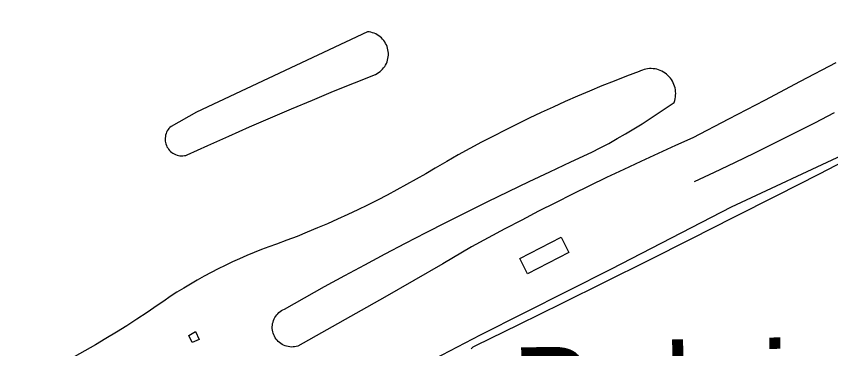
# Model space of a CAD drawing. Extents: x 3684037 to 3722149, y 433263 to 459021.
# Drawn here: x 3709731 to 3710994, y 447571 to 448087 of the extents above; entities that cross this region are included whole.
import ezdxf

# ---------------------------------------------------------------- set-up
doc = ezdxf.new("R2010")
doc.units = 0
for name, color, linetype in [('V-BLDG-OTLN', 7, 'Continuous'), ('V-DTCH-CNTR', 7, 'Continuous'), ('V-RIVR-EDGE', 7, 'Continuous'), ('V-SITE-VEGE', 7, 'Continuous'), ('V-TOPO-GNAM-IDEN', 7, 'Continuous')]:
    doc.layers.add(name, color=color, linetype=linetype)

msp = doc.modelspace()

# ---------------------------------------------------------------- linework, layer by layer
at = {"layer": 'V-BLDG-OTLN'}
for points in [[(3710588.1, 447720), (3710523.9, 447686.9), (3710511.7, 447710.6), (3710575.9, 447743.7)], [(3710008.7, 447597.4), (3710014.3, 447584.9), (3710003.8, 447580.2), (3709998.7, 447591.4)]]:
    msp.add_lwpolyline(points, close=True, dxfattribs=at)
at = {"layer": 'V-DTCH-CNTR'}
for points in [[(3711738.8, 448225.3), (3711634.9, 448178.5), (3711401.4, 448059.9), (3711217.1, 447971.7), (3711019.4, 447874.3), (3710839.7, 447790.6), (3710653.5, 447694.4), (3710450.6, 447591.8), (3710296, 447511.3), (3710263, 447494.2)], [(3710999.7, 447936.9), (3710968.9, 447921), (3710938.1, 447905.3), (3710907.1, 447889.8), (3710876, 447874.5), (3710844.8, 447859.4), (3710813.5, 447844.5), (3710782.1, 447829.9)]]:
    msp.add_lwpolyline(points, dxfattribs=at)
at = {"layer": 'V-RIVR-EDGE'}
msp.add_spline([(3707057.6, 450460), (3707081.5, 450431), (3707105.4, 450392.5), (3707125.2, 450359), (3707163.5, 450300.1), (3707183.8, 450270.2), (3707206.7, 450223.2), (3707227.4, 450181.5), (3707252.2, 450142.1), (3707265.7, 450117.2), (3707275.1, 450098.6), (3707318.4, 450037.9), (3707353.1, 449985.4), (3707385.1, 449939.7), (3707406.2, 449908.4), (3707430.1, 449871.3), (3707455.8, 449833.7), (3707495.5, 449785.2), (3707517.1, 449753.5), (3707534.2, 449727.2), (3707562.1, 449687.8), (3707582.8, 449647.1), (3707592.7, 449624), (3707604, 449607.7), (3707632.4, 449565.1), (3707692.3, 449470.5), (3707727.8, 449403.9), (3707751.7, 449355.5), (3707768.3, 449325.1), (3707817.4, 449240), (3707854.8, 449182), (3707880.9, 449141.7), (3707898.9, 449116.4), (3707960.2, 449034.8), (3707990.9, 448990.4), (3708021, 448942.4), (3708046.2, 448893.5), (3708087.2, 448819.7), (3708107.5, 448788.9), (3708130.4, 448754.1), (3708144.4, 448727.8), (3708155.2, 448700.2), (3708176.4, 448674.8), (3708204.3, 448634.1), (3708224.6, 448599.2), (3708242.6, 448567.5), (3708259.7, 448533.1), (3708300.5, 448421.8), (3708313.1, 448391), (3708333.4, 448345.3), (3708350.5, 448310.4), (3708400.4, 448222.6), (3708436, 448162.8), (3708462.6, 448121.1), (3708493.6, 448064.1), (3708520.6, 448004.3), (3708547.2, 447952.3), (3708560.7, 447921), (3708599.3, 447820.1), (3708618.6, 447774.4), (3708636.6, 447732.3), (3708686, 447611.4), (3708709, 447557.6), (3708728.8, 447517.7), (3708790.9, 447400.9), (3708813.8, 447343), (3708823.7, 447322.6), (3708832.7, 447310.4), (3708844, 447304.9), (3708854.8, 447299.9), (3708866.6, 447292.2), (3708878.3, 447274.6), (3708903, 447223.9), (3708928.6, 447154.2), (3708946.6, 447092.6), (3708972.6, 447032.4), (3709004.6, 446957.3), (3709022.1, 446919.3), (3709036.9, 446872.6), (3709065.7, 446798.4), (3709084.6, 446762.2), (3709116.1, 446705.2), (3709133.2, 446676.2), (3709190.8, 446579.3), (3709228.6, 446520.4), (3709242.2, 446506.8), (3709273.7, 446461.5), (3709296.2, 446418), (3709323.6, 446357.8), (3709346.1, 446307.1), (3709405.1, 446179.9), (3709417.6, 446143.3), (3709427, 446089), (3709431.5, 446069.1), (3709442.2, 446043.3), (3709459.8, 446017.9), (3709485, 445975.8), (3709516.5, 445917.4), (3709528.2, 445886.2), (3709547.1, 445830.1), (3709579.8, 445736.4), (3709592.4, 445699.3), (3709614.4, 445642.3), (3709638.7, 445596.1), (3709660.3, 445552.2), (3709689.1, 445487.4), (3709716.1, 445435.4), (3709727.8, 445413.2), (3709767, 445336.7), (3709796.2, 445272.8), (3709817.8, 445223.5), (3709885.2, 445070.1), (3709914, 445011.7), (3709955.3, 444895.8), (3709967, 444870), (3709990.9, 444833.8), (3710021.5, 444779), (3710062, 444721.5), (3710099, 444671.2), (3710125.5, 444614.6), (3710149.4, 444558.9), (3710206.5, 444434.9), (3710232.6, 444377.8), (3710256, 444325.8), (3710301.8, 444226.7), (3710336.4, 444144.7), (3710353.1, 444103.1), (3710397.1, 443983.2), (3710422.3, 443923), (3710475.8, 443823.3), (3710506.4, 443776.2), (3710521.3, 443745), (3710531.1, 443701.6), (3710571.1, 443591.6), (3710592.2, 443543.2), (3710610.2, 443507), (3710643.1, 443453.5), (3710685.4, 443374.7), (3710721.4, 443310.4), (3710726.8, 443298.2), (3710725.9, 443280.1), (3710724.9, 443258.9), (3710728.5, 443241.7), (3710736.6, 443228.1), (3710746.5, 443216.8), (3710761.9, 443210), (3710784.5, 443208.1), (3710799.9, 443212.6), (3710819.8, 443223.4), (3710828.8, 443224.3), (3710832, 443222), (3710845.5, 443189.9), (3710847.7, 443178.6), (3710844.5, 443169.5), (3710837.7, 443158.2), (3710824.1, 443142.4), (3710796, 443115.8), (3710790.1, 443110.9), (3710787.8, 443107.7), (3710786.5, 443099.6), (3710789.1, 443080.6), (3710800.8, 443053.9), (3710807.1, 443036.2), (3710810.7, 443032.6), (3710815.2, 443023.1), (3710815.2, 443014.5), (3710814.3, 443006.8), (3710817.9, 442996.4), (3710822.8, 442987.4), (3710832.3, 442981.9), (3710840, 442976.5), (3710855.3, 442958.3), (3710863.4, 442945.7), (3710869.7, 442927.6), (3710881.8, 442907.2)], degree=3, dxfattribs=at)
at = {"layer": 'V-SITE-VEGE'}
msp.add_lwpolyline([(3709970.9, 447916), (3709969.2, 447914.4), (3709967.7, 447912.7), (3709966.3, 447910.9), (3709965.1, 447908.9), (3709964.1, 447906.8), (3709963.2, 447904.7), (3709962.5, 447902.4), (3709962.1, 447900.2), (3709961.8, 447897.9), (3709961.8, 447895.6), (3709962, 447893.2), (3709962.3, 447891), (3709962.9, 447888.7), (3709963.7, 447886.5), (3709964.6, 447884.4), (3709965.8, 447882.4), (3709967.1, 447880.5), (3709968.6, 447878.7), (3709970.2, 447877.1), (3709972, 447875.6), (3709973.9, 447874.3), (3709975.9, 447873.1), (3709978, 447872.2), (3709980.2, 447871.4), (3709982.4, 447870.8), (3709984.7, 447870.4), (3709987, 447870.3), (3709989.3, 447870.3), (3709991.6, 447870.5), (3709993.9, 447871), (3709996.1, 447871.6), (3710028.2, 447886.4), (3710060.4, 447900.9), (3710092.7, 447915.2), (3710125, 447929.4), (3710157.5, 447943.2), (3710190.1, 447956.9), (3710222.7, 447970.4), (3710255.4, 447983.6), (3710288.3, 447996.6), (3710290.6, 447997.9), (3710292.9, 447999.4), (3710295.1, 448001), (3710297.1, 448002.7), (3710299, 448004.7), (3710300.7, 448006.7), (3710302.3, 448008.9), (3710303.7, 448011.2), (3710304.9, 448013.6), (3710305.9, 448016.1), (3710306.7, 448018.7), (3710307.4, 448021.3), (3710307.8, 448024), (3710308, 448026.7), (3710308, 448029.4), (3710307.8, 448032.1), (3710307.4, 448034.7), (3710306.8, 448037.4), (3710306, 448039.9), (3710304.9, 448042.4), (3710303.7, 448044.8), (3710302.4, 448047.1), (3710300.8, 448049.3), (3710299.1, 448051.4), (3710297.2, 448053.3), (3710295.2, 448055.1), (3710293, 448056.8), (3710290.7, 448058.2), (3710288.4, 448059.5), (3710285.9, 448060.6), (3710283.4, 448061.4), (3710280.7, 448062.1), (3710278.1, 448062.6), (3710275.4, 448062.9), (3710010.6, 447938.1)], close=True, dxfattribs=at)
for points in [[(3711002.3, 448014.8), (3710946.9, 447985.4), (3710891.4, 447956.1), (3710835.8, 447927), (3710780.2, 447898), (3710753.3, 447886.1), (3710726.5, 447874), (3710699.7, 447861.6), (3710673, 447849.2), (3710646.5, 447836.5), (3710620, 447823.7), (3710593.5, 447810.7), (3710567.2, 447797.5), (3710541, 447784.1), (3710514.8, 447770.6), (3710488.8, 447756.9), (3710462.8, 447743), (3710437, 447728.9), (3710392.3, 447702.8), (3710347.6, 447676.8), (3710302.7, 447651), (3710257.8, 447625.4), (3710212.7, 447600), (3710167.5, 447574.8), (3710165.1, 447574.1), (3710162.6, 447573.7), (3710160.1, 447573.5), (3710157.6, 447573.4), (3710155.1, 447573.6), (3710152.6, 447574), (3710150.2, 447574.6), (3710147.8, 447575.4), (3710145.5, 447576.4), (3710143.2, 447577.5), (3710141.1, 447578.9), (3710139.1, 447580.4), (3710137.2, 447582.1), (3710135.5, 447583.9), (3710133.9, 447585.8), (3710132.5, 447587.9), (3710131.3, 447590.1), (3710130.2, 447592.4), (3710129.4, 447594.8), (3710128.7, 447597.2), (3710128.3, 447599.7), (3710128, 447602.2), (3710128, 447604.7), (3710128.1, 447607.2), (3710128.5, 447609.7), (3710129.1, 447612.1), (3710129.8, 447614.5), (3710130.8, 447616.9), (3710131.9, 447619.1), (3710133.3, 447621.2), (3710134.8, 447623.2), (3710136.4, 447625.1), (3710138.2, 447626.9), (3710140.2, 447628.5), (3710142.3, 447629.9), (3710144.4, 447631.1), (3710146.7, 447632.2), (3710177.8, 447649.7), (3710209, 447667.1), (3710240.3, 447684.2), (3710271.7, 447701.2), (3710303.2, 447718), (3710334.8, 447734.6), (3710366.5, 447751.1), (3710398.3, 447767.3), (3710430.2, 447783.3), (3710462.1, 447799.2), (3710494.2, 447814.9), (3710526.4, 447830.4)], [(3710526.4, 447830.4), (3710558.6, 447845.6), (3710591, 447860.8), (3710623.4, 447875.7), (3710636.7, 447882.6), (3710649.9, 447889.6), (3710663, 447896.9), (3710675.9, 447904.4), (3710688.8, 447912.1), (3710701.5, 447920), (3710714.2, 447928), (3710726.7, 447936.3), (3710739, 447944.7), (3710751.3, 447953.3), (3710752.2, 447956), (3710752.9, 447958.8), (3710753.4, 447961.6), (3710753.6, 447964.4), (3710753.7, 447967.2), (3710753.6, 447970.1), (3710753.3, 447972.9), (3710752.7, 447975.7), (3710752, 447978.4), (3710751, 447981.1), (3710749.9, 447983.7), (3710748.6, 447986.2), (3710747.1, 447988.6), (3710745.4, 447990.9), (3710743.6, 447993.1), (3710741.6, 447995.1), (3710739.4, 447997), (3710737.2, 447998.7), (3710734.8, 448000.2), (3710732.3, 448001.6), (3710729.7, 448002.8), (3710727.1, 448003.8), (3710724.3, 448004.6), (3710721.6, 448005.1), (3710718.7, 448005.5), (3710715.9, 448005.7), (3710713.1, 448005.7), (3710710.2, 448005.4), (3710707.4, 448005), (3710704.7, 448004.3), (3710702, 448003.5), (3710699.3, 448002.4), (3710696.8, 448001.2), (3710677.5, 447993.9), (3710658.3, 447986.4), (3710639.2, 447978.7), (3710620.2, 447970.8), (3710601.2, 447962.7), (3710582.4, 447954.5), (3710563.6, 447946), (3710544.9, 447937.4), (3710526.3, 447928.5), (3710507.7, 447919.5), (3710489.3, 447910.3), (3710471, 447900.9), (3710452.7, 447891.4), (3710434.6, 447881.6), (3710416.5, 447871.7), (3710398.6, 447861.6), (3710380.7, 447851.3), (3710366, 447842.5), (3710351.2, 447834), (3710336.3, 447825.6), (3710321.3, 447817.3), (3710306.2, 447809.3), (3710291, 447801.4), (3710275.7, 447793.8), (3710260.4, 447786.3), (3710244.9, 447779), (3710229.3, 447771.8), (3710213.7, 447764.9), (3710198, 447758.2), (3710182.2, 447751.6), (3710166.3, 447745.2), (3710150.3, 447739.1), (3710134.3, 447733.1), (3710122.7, 447728.9), (3710111.3, 447724.6), (3710099.9, 447720.1), (3710088.5, 447715.4), (3710077.3, 447710.5), (3710066.1, 447705.4), (3710055, 447700.1), (3710044, 447694.7), (3710033.1, 447689), (3710022.3, 447683.2), (3710011.6, 447677.2), (3710001, 447671.1), (3709990.5, 447664.8), (3709980.1, 447658.3), (3709969.8, 447651.6), (3709959.6, 447644.7), (3709949.5, 447637.7), (3709933.9, 447627.1), (3709918.1, 447616.7), (3709902.1, 447606.5), (3709886.1, 447596.4)], [(3710436.2, 447570.5), (3710437.9, 447572.1), (3710439.7, 447573.5), (3710441.7, 447574.8), (3710443.7, 447575.9), (3710510.6, 447608.6), (3710577.5, 447641.5), (3710644.3, 447674.5), (3710710.9, 447707.8), (3710777.5, 447741.2), (3710844, 447774.8), (3710910.4, 447808.5), (3710976.7, 447842.5), (3711042.6, 447876.5)], [(3709886.1, 447596.4), (3709870, 447586.5), (3709853.7, 447576.8), (3709837.4, 447567.3), (3709820.9, 447558), (3709804.3, 447548.8), (3709787.7, 447539.9), (3709770.9, 447531.1), (3709754, 447522.6), (3709737.1, 447514.2), (3709720, 447506)]]:
    msp.add_lwpolyline(points, dxfattribs=at)

# ---------------------------------------------------------------- texts
at = {"layer": 'V-TOPO-GNAM-IDEN'}
msp.add_text('Belair', height=145, rotation=1.1351, dxfattribs=at).set_placement((3710500.9, 447427.4))

doc.saveas('drawing.dxf')
